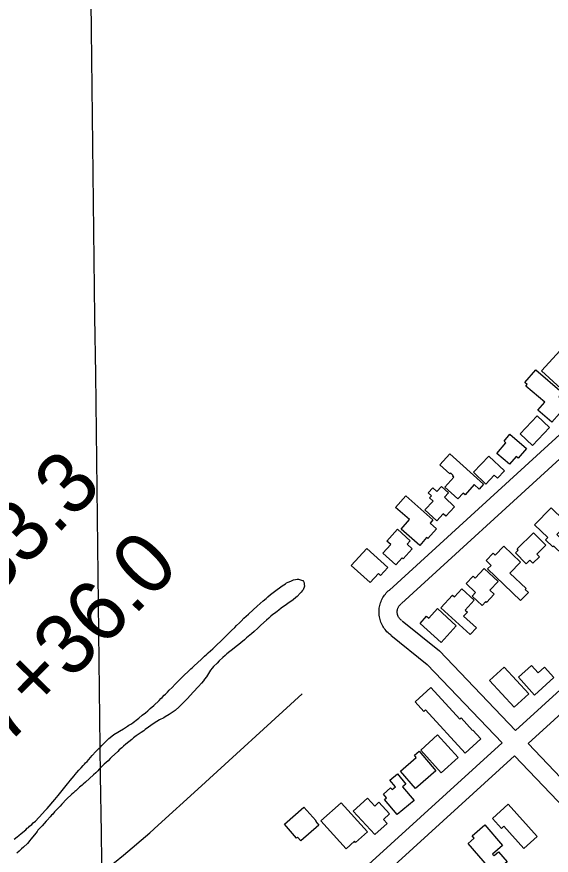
# Model space of a CAD drawing. Extents: x 3704301 to 3742427, y 506229 to 532009.
# Drawn here: x 3729457 to 3730339, y 519534 to 520919 of the extents above; entities that cross this region are included whole.
import ezdxf

# ---------------------------------------------------------------- set-up
doc = ezdxf.new("R2010")
doc.units = 0
for name, color, linetype in [('V-BLDG-OTLN', 7, 'Continuous'), ('V-GRID-MAJR', 7, 'Continuous'), ('V-ROAD-CNTR', 7, 'Continuous'), ('V-SITE-VEGE', 7, 'Continuous'), ('V-SURV-IDEN', 7, 'Continuous')]:
    doc.layers.add(name, color=color, linetype=linetype)

msp = doc.modelspace()

# ---------------------------------------------------------------- linework, layer by layer
at = {"layer": 'V-BLDG-OTLN'}
for points in [[(3730353.932, 520367.977), (3730417.407, 520309.38), (3730386.5870000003, 520275.992), (3730323.109, 520334.58900000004)], [(3730313.609, 520336.24), (3730357.252, 520298.659), (3730351.66, 520292.16500000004), (3730367.571, 520278.463), (3730354.194, 520262.925), (3730352.799, 520264.123), (3730340.169, 520249.456), (3730316.9960000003, 520269.409), (3730328.313, 520282.553), (3730297.214, 520309.333), (3730299.469, 520311.95), (3730295.578, 520315.303)], [(3730288.0500000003, 520230.342), (3730315.898, 520260.14), (3730336.288, 520241.083), (3730308.4390000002, 520211.28500000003)], [(3730270.92, 520229.651), (3730298.431, 520206.374), (3730284.697, 520190.143), (3730281.2320000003, 520193.07800000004), (3730270.4760000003, 520180.36600000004), (3730249.502, 520198.112), (3730264.389, 520215.705), (3730261.3170000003, 520218.30100000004)], [(3730171.832, 520197.299), (3730227.4760000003, 520147.492), (3730220.054, 520139.199), (3730211.897, 520146.503), (3730197.0530000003, 520129.922), (3730193.975, 520132.677), (3730185.168, 520122.84), (3730163.296, 520142.417), (3730178.2090000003, 520159.081), (3730176.339, 520160.753), (3730177.312, 520161.84), (3730173.179, 520165.539), (3730172.026, 520164.251), (3730155.495, 520179.047)], [(3730210.674, 520166.95), (3730236.417, 520193.705), (3730261.936, 520169.14900000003), (3730250.319, 520157.083), (3730245.1070000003, 520162.094), (3730230.978, 520147.41000000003)], [(3730150.305, 520086.826), (3730130.8140000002, 520104.857), (3730144.268, 520119.39900000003), (3730138.275, 520124.941), (3730141.3740000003, 520128.29000000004), (3730136.051, 520133.211), (3730143.5530000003, 520141.319), (3730150.305, 520135.07300000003), (3730157.9220000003, 520143.306), (3730169.327, 520132.75), (3730162.735, 520125.625), (3730179.577, 520110.044), (3730165, 520094.287), (3730160.799, 520098.172)], [(3730098.96, 520127.757), (3730144.0100000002, 520088.305), (3730139.131, 520082.74), (3730149.773, 520073.422), (3730135.6780000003, 520057.327), (3730133.514, 520059.223), (3730122.026, 520046.106), (3730091.302, 520073.01), (3730105.12, 520088.79000000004), (3730082.3200000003, 520108.75800000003)], [(3730311.7120000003, 520079.87700000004), (3730339.057, 520108.031), (3730359.756, 520087.92600000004), (3730354.747, 520082.767), (3730360.733, 520076.95300000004), (3730348.328, 520064.179), (3730369.697, 520043.425), (3730357.825, 520031.2), (3730343.458, 520045.153), (3730341.971, 520043.621), (3730329.841, 520055.403), (3730333.274, 520058.936)], [(3730085.6070000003, 520072.73000000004), (3730106.4760000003, 520053.917), (3730101.436, 520048.32800000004), (3730109.9020000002, 520040.695), (3730094.9050000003, 520024.059), (3730092.978, 520025.79600000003), (3730082.506, 520014.177), (3730061.363, 520033.238), (3730074.265, 520047.554), (3730068.002, 520053.202)], [(3730309.576, 520067.034), (3730329.943, 520046.575), (3730315.208, 520031.907), (3730319.558, 520027.536), (3730308.927, 520016.956), (3730304.018, 520021.886), (3730297.829, 520015.723), (3730279.954, 520033.68), (3730284.595, 520038.303), (3730282.663, 520040.242)], [(3730034.673, 520041.006), (3730069.452, 520009.74100000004), (3730057.639, 519996.599), (3730053.973, 519999.892), (3730040.348, 519984.735), (3730009.233, 520012.707)], [(3730260.862, 520044.619), (3730288.1750000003, 520018.343), (3730270.9820000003, 520000.47000000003), (3730297.683, 519974.782), (3730296.336, 519973.381), (3730301.484, 519968.427), (3730288.574, 519955.00800000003), (3730234.159, 520007.359), (3730239.75, 520013.174), (3730231.545, 520021.06700000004), (3730243.2290000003, 520033.213), (3730246.688, 520029.885)], [(3730228.555, 520007.906), (3730251.397, 519986.42100000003), (3730237.818, 519971.98600000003), (3730244.8680000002, 519965.35500000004), (3730232.324, 519952.018), (3730230.986, 519953.276), (3730225.19, 519947.113), (3730208.901, 519962.439), (3730214.389, 519968.273), (3730198.63, 519983.101), (3730210.049, 519995.24100000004), (3730213.545, 519991.952)], [(3730205.366, 519898.754), (3730156.924, 519943.294), (3730176.069, 519964.11600000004), (3730179.299, 519961.146), (3730191.595, 519974.522), (3730212.159, 519955.613), (3730197.268, 519939.417), (3730200.819, 519936.15), (3730194.515, 519929.294), (3730215.612, 519909.897)], [(3730151.245, 519941.795), (3730182.418, 519913.434), (3730157.273, 519885.794), (3730122.5810000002, 519917.356), (3730133.555, 519929.417), (3730137.073, 519926.216)], [(3730261.3740000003, 519845.146), (3730301.913, 519800.958), (3730277.789, 519778.827), (3730237.251, 519823.015)], [(3730311.757, 519799.021), (3730284.91, 519828.575), (3730306.338, 519848.039), (3730317.551, 519835.69800000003), (3730327.809, 519845.01900000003), (3730343.444, 519827.805)], [(3730197.051, 519702.738), (3730131.681, 519774.55100000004), (3730128.895, 519772.016), (3730114.559, 519787.761), (3730140.626, 519811.487), (3730188.16, 519759.26900000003), (3730190.237, 519761.157), (3730209.253, 519740.267), (3730209.92, 519740.878), (3730223.075, 519726.427)], [(3730151.72, 519733.169), (3730185.535, 519695.66000000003), (3730157.59, 519670.474), (3730123.7800000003, 519707.985)], [(3730115, 519644.73000000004), (3730090.373, 519673.492), (3730116.491, 519695.85500000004), (3730113.3000000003, 519699.58400000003), (3730121.095, 519706.25800000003), (3730148.913, 519673.76900000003)], [(3730112.765, 519624.82800000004), (3730085.058, 519601.587), (3730064.248, 519626.397), (3730067.503, 519629.12700000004), (3730062.12, 519635.543), (3730074.126, 519645.613), (3730076.434, 519642.863), (3730082.049, 519647.575), (3730073.044, 519658.311), (3730085.4250000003, 519668.694), (3730099.433, 519651.995), (3730093.8850000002, 519647.33900000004)], [(3730012.321, 519607.424), (3730035.724, 519628.928), (3730047.903, 519615.675), (3730054.586, 519621.81700000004), (3730072.164, 519602.689), (3730062.11, 519593.45300000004), (3730068.166, 519586.862), (3730048.1350000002, 519568.455)], [(3729898.938, 519585.62700000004), (3729931.147, 519613.871), (3729950.6720000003, 519591.60500000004), (3729949.923, 519590.94800000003), (3729955.909, 519584.12), (3729926.127, 519558.00200000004), (3729920.622, 519564.277), (3729918.947, 519562.808)], [(3730000.791, 519545.155), (3729959.159, 519591.173), (3729992.259, 519621.119), (3730035.679, 519573.124), (3730016.3000000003, 519555.59500000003), (3730014.515, 519557.572)], [(3730268.164, 519618.559), (3730315.952, 519565.35000000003), (3730294.04, 519545.669), (3730261.049, 519582.39900000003), (3730256.947, 519578.715), (3730242.148, 519595.193)], [(3730229.5670000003, 519584.72000000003), (3730258.943, 519550.637), (3730242.4450000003, 519536.416), (3730244.767, 519533.721), (3730252.355, 519540.26), (3730266.544, 519523.8), (3730244.4420000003, 519504.75), (3730202.073, 519553.90400000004), (3730212.091, 519562.538), (3730208.571, 519566.624)]]:
    msp.add_lwpolyline(points, close=True, dxfattribs=at)
at = {"layer": 'V-GRID-MAJR'}
msp.add_spline([(3729691.644, 511904.24700000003), (3729616.752, 517961.659), (3729541.821, 524022.155), (3729466.8910000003, 530082.665), (3729466.853, 530085.735)], degree=3, dxfattribs=at)
at = {"layer": 'V-ROAD-CNTR'}
for points in [[(3731342.872275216, 521134.8147041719), (3730072.035816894, 519972.43802893)], [(3730614.353732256, 520427.81511817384), (3730092.2837763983, 519950.3020732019)], [(3730280.219400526, 519740.4584928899), (3730813.3653342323, 520226.4335209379)], [(3730300.9313591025, 519718.7445363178), (3730815.66632963, 520187.9365979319), (3730834.432292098, 520205.114563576)], [(3730074.9708110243, 519897.6601784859), (3730073.3728142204, 519898.82217616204), (3730071.5428178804, 519900.299173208), (3730069.7898213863, 519901.86417007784), (3730068.1188247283, 519903.51316678), (3730066.528827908, 519905.245163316), (3730065.0248309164, 519907.06015968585), (3730063.618833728, 519908.9411559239), (3730062.3058363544, 519910.89115202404), (3730061.0928387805, 519912.9061479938), (3730059.982841, 519914.97514385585), (3730058.976843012, 519917.09813960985), (3730058.0748448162, 519919.27313525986), (3730057.285846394, 519921.49113082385), (3730056.609847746, 519923.73612633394), (3730056.044848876, 519926.01812176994), (3730055.5928497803, 519928.330117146), (3730055.2598504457, 519930.65511249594), (3730055.041850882, 519932.995107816), (3730054.941851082, 519935.34510311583), (3730054.9578510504, 519937.69609841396), (3730055.09285078, 519940.0450937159), (3730055.343850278, 519942.377089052), (3730055.710849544, 519944.6990844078), (3730056.1938485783, 519947.0020798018), (3730056.791847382, 519949.27707525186), (3730057.5008459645, 519951.5160707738), (3730058.3228443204, 519953.7210663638), (3730059.2538424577, 519955.879062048), (3730060.28784039, 519957.987057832), (3730061.429838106, 519960.04405371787), (3730062.671835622, 519962.040049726), (3730064.0138329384, 519963.97504585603), (3730065.448830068, 519965.8360421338), (3730066.973827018, 519967.6230385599), (3730068.5858237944, 519969.33003514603), (3730070.280820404, 519970.9580318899), (3730071.9848169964, 519972.4350289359), (3730072.750815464, 519973.05202770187)], [(3730092.618775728, 519921.92012996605), (3730091.626777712, 519922.6421285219), (3730090.9627790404, 519923.1771274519), (3730090.32778031, 519923.74412631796), (3730089.718781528, 519924.3451251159), (3730089.14278268, 519924.9731238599), (3730088.60278376, 519925.62412255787), (3730088.0907847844, 519926.30912118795), (3730087.6157857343, 519927.015119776), (3730087.1767866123, 519927.74411831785), (3730086.7727874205, 519928.497116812), (3730086.4067881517, 519929.27011526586), (3730086.0827888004, 519930.05311369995), (3730085.79778937, 519930.8531120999), (3730085.549789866, 519931.6741104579), (3730085.344790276, 519932.50210880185), (3730085.1827905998, 519933.3341071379), (3730085.061790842, 519934.179105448), (3730084.981791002, 519935.02910374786), (3730084.945791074, 519935.87910204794), (3730084.9517910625, 519936.73010034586), (3730085.0007909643, 519937.57909864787), (3730085.091790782, 519938.43109694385), (3730085.224790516, 519939.2730952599), (3730085.399790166, 519940.1040935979), (3730085.615789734, 519940.92709195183), (3730085.874789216, 519941.742090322), (3730086.170788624, 519942.53908872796), (3730086.5077879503, 519943.32108716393), (3730086.885787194, 519944.0890856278), (3730087.2977863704, 519944.83208414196), (3730087.74778547, 519945.5560826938), (3730088.231784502, 519946.2530813), (3730088.75278346, 519946.92807994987), (3730089.3057823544, 519947.5770786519), (3730089.893781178, 519948.20007740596), (3730090.508779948, 519948.790076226), (3730091.2247785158, 519949.41107498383), (3730091.5687778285, 519949.68807443)], [(3730093.1967745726, 519921.47813084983), (3730154.878651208, 519871.8572300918), (3730280.219400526, 519740.459492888)], [(3730074.3928121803, 519898.10217760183), (3730134.5346918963, 519849.721274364), (3730258.04244488, 519720.2445333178)], [(3729514.1350000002, 519410.29600000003), (3729542.846, 519443.52), (3729554.5810000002, 519457.347), (3729566.519, 519470.996), (3729578.6550000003, 519484.47000000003), (3729590.99, 519497.764), (3729603.52, 519510.871), (3729618.446, 519522.663), (3729633.224, 519534.63800000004), (3729647.855, 519546.797), (3729662.3340000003, 519559.132), (3729676.66, 519571.647), (3729690.83, 519584.33900000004), (3729755.809, 519643.321), (3729927.98, 519801.13)], [(3729713.354534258, 519223.7485263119), (3730258.043444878, 519720.24353331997)], [(3730300.9313591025, 519718.746536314), (3730430.27210042, 519583.154807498), (3730442.285076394, 519572.7828282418), (3730460.089040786, 519561.15685149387), (3730477.9630050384, 519549.95887388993), (3730498.3889641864, 519538.394897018)], [(3729733.564493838, 519201.57657065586), (3730278.755403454, 519698.530576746)], [(3730278.7544034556, 519698.5315767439), (3730409.5681418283, 519561.39685101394), (3730424.2011125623, 519548.762876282), (3730443.923073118, 519535.88490203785), (3730462.601035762, 519524.1809254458), (3730482.275996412, 519513.0419477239), (3730607.3177463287, 519379.65321450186)]]:
    msp.add_lwpolyline(points, dxfattribs=at)
msp.add_spline([(3729081.96979703, 519774.87442405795), (3729126.310708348, 519739.3954950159), (3729179.0326029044, 519698.8735760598), (3729227.726505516, 519661.64865050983), (3729275.5644098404, 519622.6357285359), (3729317.348326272, 519588.3077971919), (3729358.785243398, 519551.9108699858), (3729395.490169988, 519520.6619324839), (3729437.6470856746, 519476.68102044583), (3729485.6009897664, 519434.27710525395), (3729535.254890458, 519388.936195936), (3729590.517779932, 519340.7532923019), (3729629.807701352, 519302.88436803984), (3729675.7256095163, 519261.6084505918), (3729702.7165555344, 519234.6795044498), (3729732.877495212, 519202.66656847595), (3729760.896439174, 519175.4326229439), (3729793.1443746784, 519137.34069912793), (3729833.979293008, 519092.8947880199), (3729869.4142221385, 519056.2308613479), (3729908.6781436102, 519011.58995063), (3729955.3390502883, 518963.251047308), (3729999.5929617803, 518913.45014691), (3730111.369738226, 518791.2443913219)], degree=3, dxfattribs=at)
at = {"layer": 'V-SITE-VEGE'}
for points in [[(3729520.308, 519626.41500000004), (3729522.671, 519629.737), (3729525.5810000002, 519633.069), (3729541.148, 519652.482), (3729543.792, 519655.536), (3729545.6350000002, 519658.028), (3729548.804, 519661.909), (3729551.978, 519665.52400000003), (3729553.819, 519668.014), (3729556.463, 519671.07), (3729559.912, 519674.688), (3729561.2290000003, 519676.351), (3729563.35, 519678.582), (3729566.7830000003, 519682.74100000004), (3729569.1750000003, 519684.974), (3729570.758, 519686.91500000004), (3729573.1520000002, 519689.14900000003), (3729576.054, 519692.754), (3729578.971, 519695.816), (3729581.873, 519699.42), (3729587.969, 519705.822), (3729589.827, 519707.772), (3729592.747, 519710.561), (3729594.605, 519712.511), (3729597.5130000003, 519715.843), (3729600.6920000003, 519719.183), (3729603.358, 519721.424), (3729608.933, 519726.996), (3729614.002, 519730.927), (3729617.196, 519733.724), (3729633.546, 519743.36600000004), (3729639.974, 519747.329), (3729642.379, 519749.01900000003), (3729646.395, 519751.564), (3729649.059, 519753.805), (3729656.543, 519759.152), (3729658.6750000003, 519760.836), (3729664.272, 519765.593), (3729669.611, 519769.52900000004), (3729673.328, 519773.15400000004), (3729677.318, 519776.787), (3729683.447, 519781.83), (3729691.951, 519789.92100000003), (3729695.131, 519793.262), (3729697.265, 519794.945), (3729700.71, 519798.564), (3729702.84, 519800.52), (3729705.748, 519803.854), (3729708.9280000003, 519807.19200000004), (3729713.448, 519811.38), (3729718.751, 519816.947), (3729720.879, 519818.902), (3729727.24, 519825.583), (3729729.103, 519827.26), (3729744.5100000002, 519842.045), (3729747.1750000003, 519844.28500000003), (3729749.561, 519846.79000000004), (3729755.936, 519852.928), (3729761.259, 519857.679), (3729767.1040000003, 519863.25800000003), (3729770.827, 519866.613), (3729773.225, 519868.575), (3729776.6780000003, 519871.919), (3729780.674, 519875.28), (3729787.586, 519881.702), (3729793.963, 519887.838), (3729797.4080000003, 519891.457), (3729802.989, 519896.759), (3729808.2970000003, 519902.053), (3729811.742, 519905.672), (3729816.793, 519910.417), (3729819.703, 519913.75200000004), (3729824.489, 519918.22000000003), (3729827.403, 519921.28), (3729831.917, 519925.74100000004), (3729839.366, 519932.44800000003), (3729847.34, 519939.982), (3729853.722, 519945.848), (3729863.839, 519954.521), (3729868.6380000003, 519958.445), (3729871.296, 519960.958), (3729875.822, 519964.874), (3729882.767, 519969.936), (3729895.313, 519979.48600000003), (3729897.723, 519980.905), (3729900.666, 519982.88), (3729902.538, 519984.28500000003), (3729904.949, 519985.704), (3729909.262, 519987.166), (3729914.105, 519989.19), (3729917.077, 519990.076), (3729919.786, 519990.416), (3729921.9590000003, 519990.468), (3729927.161, 519988.962), (3729929.0840000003, 519988.194), (3729930.489, 519986.326), (3729931.358, 519984.172), (3729931.417, 519981.727), (3729931.755, 519979.015), (3729930, 519972.992), (3729928.415, 519971.05)], [(3729928.415, 519971.05), (3729926.289, 519969.09500000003), (3729924.9760000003, 519967.159), (3729919.938, 519961.871), (3729917.806, 519960.188), (3729913.2800000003, 519956.272), (3729909.54, 519953.462), (3729906.593, 519951.75800000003), (3729902.3170000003, 519948.664), (3729899.919, 519946.702), (3729895.903, 519944.156), (3729893.4960000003, 519942.467), (3729889.494, 519939.378), (3729886.83, 519937.14), (3729882.562, 519933.773), (3729879.8910000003, 519931.805), (3729876.697, 519929.007), (3729873.2290000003, 519926.20300000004), (3729869.512, 519922.57800000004), (3729859.93, 519914.19), (3729857.279, 519911.405), (3729854.879, 519909.445), (3729848.756, 519904.13), (3729844.502, 519900.218), (3729836.517, 519893.226), (3729832.7770000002, 519890.417), (3729827.19, 519885.385), (3729823.455, 519882.577), (3729819.193, 519878.94), (3729813.057, 519874.168), (3729809.059, 519870.80700000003), (3729803.99, 519866.87700000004), (3729801.332, 519864.36600000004), (3729797.3370000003, 519861.005), (3729791.219, 519855.418), (3729787.772, 519851.8), (3729781.663, 519845.94200000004), (3729779.5500000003, 519843.444), (3729777.182, 519840.124), (3729770.102, 519829.347), (3729766.944, 519825.19200000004), (3729765.1070000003, 519822.429), (3729761.941, 519818.544), (3729756.9050000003, 519813.256), (3729748.441, 519803.534), (3729738.899, 519793.51300000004), (3729737.58, 519791.85000000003), (3729725.106, 519779.313), (3729718.446, 519773.711), (3729712.031, 519769.204), (3729708.552, 519766.947), (3729702.117, 519763.254), (3729699.71, 519761.565), (3729693.003, 519757.86600000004), (3729684.164, 519752.48600000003), (3729669.193, 519742.06200000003), (3729666.795, 519740.102), (3729662.248, 519736.99700000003), (3729657.429, 519733.89), (3729654.222, 519731.635), (3729649.954, 519728.268), (3729647.026, 519725.751), (3729637.156, 519717.897), (3729633.161, 519714.538), (3729630.511, 519711.753), (3729626.2430000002, 519708.38800000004), (3729623.865, 519705.61100000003), (3729613.756, 519696.393), (3729611.6380000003, 519694.167), (3729607.917, 519690.54000000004), (3729601.535, 519684.677), (3729597.824, 519680.77900000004), (3729593.305, 519676.591), (3729591.191, 519674.093), (3729587.738, 519670.744), (3729583.742, 519667.385), (3729570.449, 519655.099), (3729566.717, 519652.017), (3729565.126, 519650.348), (3729562.728, 519648.386), (3729560.864, 519646.70900000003), (3729554.755, 519640.849), (3729552.879, 519639.717), (3729550.757, 519637.49100000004), (3729548.359, 519635.52900000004), (3729539.327, 519626.88), (3729531.373, 519618.53)], [(3729453.1210000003, 519560.885), (3729458.19, 519564.813), (3729460.8540000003, 519567.056), (3729464.58, 519570.41000000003), (3729472.049, 519576.30100000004), (3729474.699, 519579.086), (3729476.566, 519580.49100000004), (3729478.424, 519582.44), (3729481.889, 519585.24), (3729484.545, 519587.753), (3729488.007, 519590.829), (3729499.934, 519603.353), (3729504.169, 519608.079), (3729507.6240000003, 519611.42600000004), (3729520.308, 519626.41500000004)], [(3729531.373, 519618.53), (3729528.723, 519615.745), (3729527.404, 519614.082), (3729525.012, 519611.85000000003), (3729519.71, 519606.283), (3729516.541, 519602.398), (3729514.416, 519600.444), (3729512.574, 519597.952), (3729507.27, 519592.386), (3729505.687, 519590.444), (3729502.506, 519587.104), (3729499.066, 519583.213), (3729493.4990000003, 519577.368), (3729492.18, 519575.705), (3729490.87, 519573.76900000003), (3729486.389, 519567.951), (3729480.574, 519561.012), (3729478.733, 519558.52), (3729474.77, 519553.80100000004), (3729468.397, 519547.66500000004), (3729465.202, 519544.868), (3729461.219, 519540.96400000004), (3729457.221, 519537.606)]]:
    msp.add_lwpolyline(points, dxfattribs=at)

# ---------------------------------------------------------------- texts
at = {"layer": 'V-SURV-IDEN'}
for s, height, rotation, p in [('345+33.3', 99.99999999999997, 45.31743471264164, (3729205.9135984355, 519741.9468707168)), ('347+36.0', 99.99999999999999, 45.603885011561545, (3729335.624830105, 519607.1533056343))]:
    msp.add_text(s, height=height, rotation=rotation, dxfattribs=at).set_placement(p)

doc.saveas('drawing.dxf')
